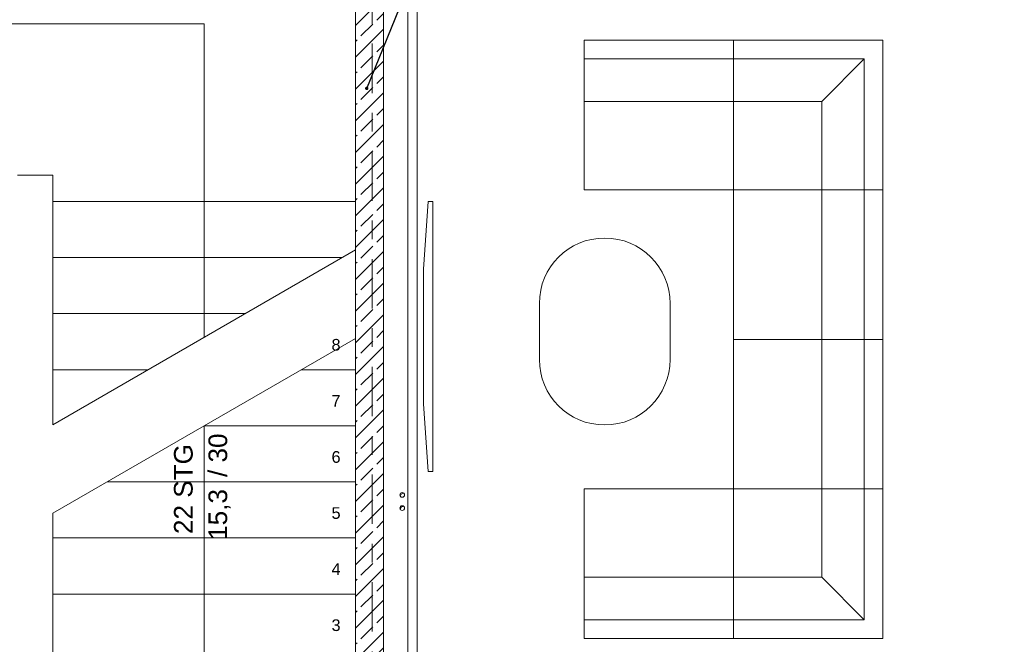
# Model space of a CAD drawing. Header units: metres. Extents: x -3.6 to 84.5, y -11 to 16.8.
# Tile 548 of 656: x 49 to 54.3, y 9.5 to 12.9. Entities that reach past the tile are written whole.
import ezdxf

# ---------------------------------------------------------------- set-up
doc = ezdxf.new("R2010")
doc.units = ezdxf.units.M
doc.header["$MEASUREMENT"] = 0
for name, pattern in [('Strichlinie doppelt', [0.546806, 0.264583, -0.105833, 0.070556, -0.105833]), ('Strichlinie eng', [0.115, 0.075, -0.04]), ('Wipeout_Contour', [1, 0, -1])]:
    doc.linetypes.add(name, pattern=pattern)
for name, color, linetype in [('152 - Bemaßung_ Beschriftung.Ausbau', 7, 'Continuous'), ('302 - Elemente.Schraffur', 7, 'Continuous'), ('451 - Universal.Achsen Raster', 7, 'Continuous'), ('603 - Struktur.Bodenplatte_ Decke Roh', 7, 'Continuous'), ('605 - Struktur.Wand Innen', 7, 'Continuous'), ('610 - Struktur.Treppe_ Rampe', 7, 'Continuous'), ('650 - Abdeckung.Fußboden Aufbau', 7, 'Continuous'), ('701 - Einrichtung.Möbel', 7, 'Continuous')]:
    doc.layers.add(name, color=color, linetype=linetype)
doc.styles.add('ERSTELLTER_STIL_2', font='txt')
doc.dimstyles.new('ERSTELLTER_STIL__1', dxfattribs={"dimtxt": 0.1, "dimasz": 0.0532, "dimexe": 0.18, "dimexo": 0.0625, "dimgap": 0, "dimtad": 1, "dimzin": 0, "dimdsep": 46, "dimtxsty": 'ERSTELLTER_STIL_2', "dimblk": 'ARROWHEAD_2', "dimblk1": 'ARROWHEAD_2', "dimblk2": 'ARROWHEAD_2', "dimcen": 0.09, "dimse1": 1, "dimse2": 1, "dimclrd": 7, "dimclre": 7, "dimclrt": 7, "dimazin": 0, "dimtfac": 1, "dimtdec": 4, "dimtmove": 0, "dimatfit": 3, "dimfxl": 1, "dimtolj": 1, "dimtzin": 0, "dimarcsym": 0})
doc.dimstyles.new('ERSTELLTER_STIL__3', dxfattribs={"dimtxt": 0.1, "dimasz": 0.0532, "dimexe": 0.18, "dimexo": 0.0625, "dimgap": 0, "dimtad": 1, "dimtih": 1, "dimtoh": 1, "dimzin": 0, "dimdsep": 46, "dimtxsty": 'ERSTELLTER_STIL_2', "dimblk": 'ARROWHEAD_2', "dimblk1": 'ARROWHEAD_2', "dimblk2": 'ARROWHEAD_2', "dimcen": 0.09, "dimse1": 1, "dimse2": 1, "dimclrd": 7, "dimclre": 7, "dimclrt": 7, "dimazin": 0, "dimtfac": 1, "dimtdec": 4, "dimtmove": 0, "dimatfit": 3, "dimfxl": 1, "dimtolj": 1, "dimtzin": 0, "dimarcsym": 0})
doc.dimstyles.new('ERSTELLTER_STIL__7', dxfattribs={"dimtxt": 0.18, "dimasz": 0.03648, "dimexe": 0.18, "dimexo": 0.0625, "dimgap": 0, "dimtad": 0, "dimtih": 1, "dimtoh": 1, "dimdec": 4, "dimzin": 0, "dimdsep": 46, "dimcen": 0.09, "dimadec": 0, "dimazin": 0, "dimtfac": 1, "dimtdec": 4, "dimtmove": 0, "dimatfit": 3, "dimldrblk": 'ARROWHEAD_11', "dimfxl": 1, "dimtolj": 1, "dimtzin": 0, "dimarcsym": 0})

# ---------------------------------------------------------------- blocks, each defined once
blk = doc.blocks.new('ARROWHEAD_11')
at = {"color": 0, "linetype": 'Continuous', "lineweight": 0}
blk.add_line((0, 0), (-1, 0), dxfattribs=at)
at = {"color": 0, "linetype": 'Continuous', "lineweight": 0, "const_width": 0.25, "flags": 128}
blk.add_lwpolyline([(-0.125, 0, 1), (0.125, 0, 1)], format="xyb", close=True, dxfattribs=at)
blk = doc.blocks.new('*D305')
at = {"layer": '152 - Bemaßung_ Beschriftung.Ausbau', "color": 7, "linetype": 'Continuous', "lineweight": 5}
for p, q in [((63.4, 13.7152), (63.47, 13.6748)), ((63.435, 7.935), (63.435, 13.695))]:
    blk.add_line(p, q, dxfattribs=at)
blk = doc.blocks.new('ARROWHEAD_2')
at = {"color": 0, "linetype": 'Continuous', "lineweight": 0}
for p, q in [((0, 0), (-1, 0)), ((-0.378, -0.655), (0.378, 0.655))]:
    blk.add_line(p, q, dxfattribs=at)
blk = doc.blocks.new('*D306')
at = {"layer": '152 - Bemaßung_ Beschriftung.Ausbau', "color": 7, "linetype": 'Continuous', "lineweight": 5}
for p, q in [((63.47, 13.8248), (63.4, 13.8652)), ((63.435, 13.845), (63.435, 13.8792)), ((63.4875, 13.845), (63.3825, 13.845)), ((63.435, 13.695), (63.435, 13.845)), ((63.4, 13.7152), (63.47, 13.6748)), ((63.4875, 13.695), (63.3825, 13.695)), ((63.435, 7.935), (63.435, 13.695))]:
    blk.add_line(p, q, dxfattribs=at)
blk = doc.blocks.new('*D385')
at = {"layer": '152 - Bemaßung_ Beschriftung.Ausbau', "color": 7, "linetype": 'Continuous', "lineweight": 5}
for p, q in [((47.41, 15.3025), (47.41, 15.4075)), ((47.2802, 15.39), (47.2398, 15.32)), ((47.26, 15.355), (47.41, 15.355)), ((47.4302, 15.39), (47.3898, 15.32)), ((47.41, 15.355), (50.84, 15.355))]:
    blk.add_line(p, q, dxfattribs=at)
blk = doc.blocks.new('*D386')
at = {"layer": '152 - Bemaßung_ Beschriftung.Ausbau', "color": 7, "linetype": 'Continuous', "lineweight": 5}
for p, q in [((50.84, 15.3025), (50.84, 15.4075)), ((47.4302, 15.39), (47.3898, 15.32)), ((47.41, 15.355), (50.84, 15.355)), ((50.8602, 15.39), (50.8198, 15.32)), ((50.84, 15.355), (50.99, 15.355))]:
    blk.add_line(p, q, dxfattribs=at)
at = {"layer": '152 - Bemaßung_ Beschriftung.Ausbau', "color": 7, "lineweight": 5, "char_height": 0.1, "attachment_point": 7, "style": 'ERSTELLTER_STIL_2'}
for s, insert in [('\\A1;{\\pql;\\fArial|b0|i0|c0|p38;3,43}', (48.9161, 15.375)), ('\\A1;{\\pql;\\fArial|b0|i0|c0|p38;15}', (50.668, 15.375))]:
    blk.add_mtext(s, dxfattribs=dict(at, insert=insert))
blk = doc.blocks.new('*D387')
at = {"layer": '152 - Bemaßung_ Beschriftung.Ausbau', "color": 7, "linetype": 'Continuous', "lineweight": 5}
for p, q in [((50.99, 15.3025), (50.99, 15.4075)), ((50.8602, 15.39), (50.8198, 15.32)), ((50.84, 15.355), (50.99, 15.355)), ((51.0102, 15.39), (50.9698, 15.32)), ((50.99, 15.355), (58.03, 15.355))]:
    blk.add_line(p, q, dxfattribs=at)
blk = doc.blocks.new('*D388')
at = {"layer": '152 - Bemaßung_ Beschriftung.Ausbau', "color": 7, "linetype": 'Continuous', "lineweight": 5}
for p, q in [((58.03, 15.3025), (58.03, 15.4075)), ((51.0102, 15.39), (50.9698, 15.32)), ((50.99, 15.355), (58.03, 15.355)), ((58.0502, 15.39), (58.0098, 15.32)), ((58.03, 15.355), (58.08, 15.355))]:
    blk.add_line(p, q, dxfattribs=at)
at = {"layer": '152 - Bemaßung_ Beschriftung.Ausbau', "color": 7, "lineweight": 5, "char_height": 0.1, "attachment_point": 7, "style": 'ERSTELLTER_STIL_2'}
for s, insert in [('\\A1;{\\pql;\\fArial|b0|i0|c0|p38;7,04}', (54.339, 15.375)), ('\\A1;{\\pql;\\fArial|b0|i0|c0|p38;5}', (57.9339, 15.375))]:
    blk.add_mtext(s, dxfattribs=dict(at, insert=insert))
blk = doc.blocks.new('*D538')
at = {"layer": '152 - Bemaßung_ Beschriftung.Ausbau', "color": 7, "linetype": 'Continuous', "lineweight": 5}
for p, q in [((63.9, 13.4752), (63.97, 13.4348)), ((63.935, 8.2), (63.935, 13.455)), ((63.9875, 8.2), (63.8825, 8.2)), ((63.9, 8.2202), (63.97, 8.1798)), ((63.935, 8.15), (63.935, 8.2))]:
    blk.add_line(p, q, dxfattribs=at)
at = {"layer": '152 - Bemaßung_ Beschriftung.Ausbau', "color": 7, "lineweight": 5, "insert": (63.9344, 10.6694), "char_height": 0.1, "attachment_point": 7, "rotation": 90, "style": 'ERSTELLTER_STIL_2'}
blk.add_mtext('\\A1;{\\pql;\\fArial|b0|i0|c0|p38;5,25\\fArial|b0|i0|c0|p38;\\A1{\\H.66x;\\S5^  ;}}', dxfattribs=at)
blk = doc.blocks.new('*D539')
at = {"layer": '152 - Bemaßung_ Beschriftung.Ausbau', "color": 7, "linetype": 'Continuous', "lineweight": 5}
for p, q in [((63.9, 13.7152), (63.97, 13.6748)), ((63.935, 13.455), (63.935, 13.695)), ((63.9875, 13.455), (63.8825, 13.455)), ((63.9, 13.4752), (63.97, 13.4348)), ((63.935, 8.2), (63.935, 13.455))]:
    blk.add_line(p, q, dxfattribs=at)
at = {"layer": '152 - Bemaßung_ Beschriftung.Ausbau', "color": 7, "lineweight": 5, "insert": (63.915, 13.4991), "char_height": 0.1, "attachment_point": 7, "rotation": 90, "style": 'ERSTELLTER_STIL_2'}
blk.add_mtext('\\A1;{\\pql;\\fArial|b0|i0|c0|p38;24}', dxfattribs=at)

msp = doc.modelspace()

# ---------------------------------------------------------------- linework, layer by layer
at = {"layer": '701 - Einrichtung.Möbel', "color": 252, "linetype": 'Continuous', "lineweight": 13, "true_color": 0x919191}
for p, q in [((52.0636, 11.9473), (52.0636, 12.7473)), ((52.0636, 12.7473), (52.8636, 12.7473)), ((53.6636, 12.7473), (52.8636, 12.7473)), ((52.8636, 12.7473), (52.8636, 11.9473)), ((52.8636, 12.7473), (52.8636, 11.9473)), ((53.6636, 11.9473), (53.6636, 12.7473)), ((52.0636, 12.6473), (52.8636, 12.6473)), ((52.8636, 12.6473), (53.5636, 12.6473)), ((53.3363, 12.42), (53.5636, 12.6473)), ((53.5636, 12.6473), (53.5636, 11.9473)), ((52.8636, 12.42), (52.0636, 12.42)), ((52.8636, 12.42), (53.3363, 12.42)), ((53.3363, 12.42), (53.3363, 11.9473)), ((52.8636, 11.9473), (52.0636, 11.9473)), ((52.8636, 11.9473), (53.6636, 11.9473)), ((52.8636, 11.1473), (52.8636, 11.9473)), ((52.8636, 11.9473), (53.6636, 11.9473)), ((53.3363, 11.1473), (53.3363, 11.9473)), ((53.5636, 11.9473), (53.5636, 11.1473)), ((53.6636, 11.9473), (53.6636, 11.1473)), ((52.5245, 11.0396), (52.5245, 11.3396)), ((53.6636, 11.1473), (52.8636, 11.1473)), ((52.8636, 11.1473), (53.6636, 11.1473)), ((52.8636, 10.3473), (52.8636, 11.1473)), ((53.3363, 10.3473), (53.3363, 11.1473)), ((53.5636, 11.1473), (53.5636, 10.3473)), ((53.6636, 11.1473), (53.6636, 10.3473)), ((52.0636, 10.3473), (52.0636, 9.5473)), ((52.8636, 10.3473), (52.0636, 10.3473)), ((52.8636, 10.3473), (53.6636, 10.3473)), ((52.8636, 9.5473), (52.8636, 10.3473)), ((53.6636, 10.3473), (52.8636, 10.3473)), ((52.8636, 9.5473), (52.8636, 10.3473)), ((53.3363, 9.8746), (53.3363, 10.3473)), ((53.5636, 9.6473), (53.5636, 10.3473)), ((53.6636, 10.3473), (53.6636, 9.5473)), ((52.8636, 9.8746), (52.0636, 9.8746)), ((52.8636, 9.8746), (53.3363, 9.8746)), ((53.3363, 9.8746), (53.5636, 9.6473)), ((52.0636, 9.6473), (52.8636, 9.6473)), ((52.8636, 9.6473), (53.5636, 9.6473)), ((52.0636, 9.5473), (52.8636, 9.5473)), ((53.6636, 9.5473), (52.8636, 9.5473))]:
    msp.add_line(p, q, dxfattribs=at)
msp.add_lwpolyline([(51.8245, 11.3396), (51.8245, 11.0396, 1), (52.5245, 11.0396), (52.5245, 11.3396, 1)], format="xyb", close=True, dxfattribs=at)
for centre, start, end in [((52.1745, 11.3396), 0, 180), ((52.1745, 11.0396), 180, 0)]:
    msp.add_arc(centre, 0.35, start, end, dxfattribs=at)

# ---------------------------------------------------------------- wipeouts: each hides what was drawn before it
at = {"color": 254, "linetype": 'Wipeout_Contour', "lineweight": 0, "ltscale": 412.985686}
msp.add_wipeout([(50.785, 5.8275), (50.785, 5.505), (51.17, 5.505), (51.17, 13.445), (51.12, 13.445), (51.12, 5.555), (50.835, 5.555), (50.835, 5.8275)], dxfattribs=at).dxf.layer = '302 - Elemente.Schraffur'

# ---------------------------------------------------------------- next in the draw order: linework, layer by layer
at = {"layer": '302 - Elemente.Schraffur', "color": 7, "linetype": 'Continuous', "lineweight": 18}
msp.add_lwpolyline([(50.785, 5.8275), (50.835, 5.8275), (50.835, 5.555), (51.12, 5.555), (51.12, 13.445), (51.17, 13.445), (51.17, 5.505), (50.785, 5.505)], close=True, dxfattribs=at)
at = {"layer": '451 - Universal.Achsen Raster', "color": 160, "linetype": 'Strichlinie doppelt', "lineweight": 9, "true_color": 0x3232ff}
msp.add_line((50.93, -10.585), (50.93, 16.355), dxfattribs=at)
at = {"layer": '603 - Struktur.Bodenplatte_ Decke Roh', "color": 7, "linetype": 'Continuous', "lineweight": 5}
for p, q in [((51.0798, 10.3078), (51.085, 10.32)), ((51.085, 10.32), (51.0972, 10.3252)), ((51.0798, 10.2378), (51.085, 10.25)), ((51.085, 10.25), (51.0972, 10.2552))]:
    msp.add_line(p, q, dxfattribs=at)
at = {"layer": '603 - Struktur.Bodenplatte_ Decke Roh', "color": 7, "linetype": 'Continuous', "lineweight": 18, "flags": 128}
msp.add_lwpolyline([(62.275, 0.005), (62.275, 13.695), (50.78, 13.695), (50.78, 13), (50.84, 13), (50.84, 8.585), (49.03, 8.585), (49.03, 8.725), (47.41, 8.725), (47.41, 13), (47.48, 13), (47.48, 13.695), (14.78, 13.695), (14.78, 13), (14.84, 13), (14.84, 8.585), (13.03, 8.585), (13.03, 8.725), (11.41, 8.725), (11.41, 13), (11.48, 13), (11.48, 13.695), (-0.015, 13.695), (-0.015, 0.005)], dxfattribs=at)
at = {"layer": '603 - Struktur.Bodenplatte_ Decke Roh', "color": 7, "linetype": 'Continuous', "lineweight": 9, "flags": 128}
for points in [[(51.1025, 10.315, 0.414214), (51.09, 10.3275, 0.414214), (51.0775, 10.315, 0.414214), (51.09, 10.3025, 0.414214)], [(51.1025, 10.245, 0.414214), (51.09, 10.2575, 0.414214), (51.0775, 10.245, 0.414214), (51.09, 10.2325, 0.414214)]]:
    msp.add_lwpolyline(points, format="xyb", close=True, dxfattribs=at)
at = {"layer": '605 - Struktur.Wand Innen', "color": 7, "linetype": 'Continuous', "lineweight": 18, "flags": 128}
msp.add_lwpolyline([(50.99, 8.5), (50.99, 13)], dxfattribs=at)

# ---------------------------------------------------------------- next in the draw order: leaders
at = {"layer": '152 - Bemaßung_ Beschriftung.Ausbau', "color": 7, "linetype": 'Continuous', "lineweight": 9, "annotation_type": 0, "has_hookline": 1, "hookline_direction": 0, "text_width": 0.9653}
msp.add_leader([(50.9003, 12.4902), (51.6936, 14.4341), (51.7436, 14.4341)], dimstyle='ERSTELLTER_STIL__7', dxfattribs=at)

# ---------------------------------------------------------------- next in the draw order: wipeouts: each hides what was drawn before it
at = {"color": 254, "linetype": 'Wipeout_Contour', "lineweight": 0, "ltscale": 205.540024}
msp.add_wipeout([(50.84, 11.885), (49.22, 11.885), (49.22, 10.6905), (50.84, 11.6258)], dxfattribs=at).dxf.layer = '610 - Struktur.Treppe_ Rampe'

# ---------------------------------------------------------------- next in the draw order: linework, layer by layer
at = {"layer": '610 - Struktur.Treppe_ Rampe', "color": 7, "linetype": 'Continuous', "lineweight": 13}
for p, q in [((49.22, 11.885), (49.22, 10.6905)), ((50.84, 11.6258), (50.84, 11.885)), ((50.7693, 11.585), (49.22, 11.585)), ((49.22, 11.585), (49.22, 11.285)), ((49.22, 11.585), (50.7693, 11.585)), ((50.2496, 11.285), (49.22, 11.285)), ((49.22, 11.285), (49.22, 10.985)), ((49.22, 11.285), (50.2496, 11.285)), ((49.73, 10.985), (49.22, 10.985)), ((49.22, 10.985), (49.22, 10.6905)), ((49.22, 10.985), (49.73, 10.985))]:
    msp.add_line(p, q, dxfattribs=at)
at = {"layer": '610 - Struktur.Treppe_ Rampe', "color": 7, "linetype": 'Continuous', "lineweight": 18}
msp.add_line((49.22, 10.6905), (50.84, 11.6258), dxfattribs=at)
at = {"layer": '610 - Struktur.Treppe_ Rampe', "color": 7, "linetype": 'Strichlinie eng', "lineweight": 9}
for p, q in [((49.22, 11.585), (50.7693, 11.585)), ((49.22, 11.285), (50.2496, 11.285)), ((49.22, 10.985), (49.73, 10.985))]:
    msp.add_line(p, q, dxfattribs=at)

# ---------------------------------------------------------------- next in the draw order: wipeouts: each hides what was drawn before it
at = {"color": 254, "linetype": 'Wipeout_Contour', "lineweight": 0, "ltscale": 354.546897}
msp.add_wipeout([(50.84, 13.645), (47.41, 13.645), (47.41, 12.025), (49.03, 12.025), (49.22, 12.025), (49.22, 11.885), (50.84, 11.885)], dxfattribs=at).dxf.layer = '610 - Struktur.Treppe_ Rampe'

# ---------------------------------------------------------------- next in the draw order: linework, layer by layer
at = {"layer": '610 - Struktur.Treppe_ Rampe', "color": 7, "linetype": 'Continuous', "lineweight": 13}
for p, q in [((50.84, 11.885), (50.84, 13.645)), ((50.84, 11.885), (50.84, 13.645)), ((49.03, 12.025), (49.22, 12.025)), ((49.03, 12.025), (49.22, 12.025)), ((49.22, 12.025), (49.22, 11.885)), ((49.22, 12.025), (49.22, 11.885)), ((50.84, 11.885), (49.22, 11.885)), ((49.22, 11.885), (49.22, 11.585)), ((49.22, 11.885), (50.84, 11.885)), ((50.84, 11.6258), (50.84, 11.885))]:
    msp.add_line(p, q, dxfattribs=at)
at = {"layer": '610 - Struktur.Treppe_ Rampe', "color": 7, "linetype": 'Continuous', "lineweight": 18}
for p, q in [((50.03, 12.835), (48.22, 12.835)), ((50.03, 11.885), (50.03, 12.835)), ((50.03, 11.1582), (50.03, 11.885))]:
    msp.add_line(p, q, dxfattribs=at)
at = {"layer": '610 - Struktur.Treppe_ Rampe', "color": 7, "linetype": 'Strichlinie eng', "lineweight": 9}
msp.add_line((49.22, 11.885), (50.84, 11.885), dxfattribs=at)
msp.add_line((49.22, 11.885), (50.84, 11.885), dxfattribs=at)

# ---------------------------------------------------------------- next in the draw order: leaders
at = {"layer": '152 - Bemaßung_ Beschriftung.Ausbau', "color": 7, "linetype": 'Continuous', "lineweight": 9, "annotation_type": 0, "has_hookline": 1, "hookline_direction": 0, "text_width": 0.9653}
msp.add_leader([(47.35, 12.4902), (48.1433, 14.4341), (48.1933, 14.4341)], dimstyle='ERSTELLTER_STIL__7', dxfattribs=at)

# ---------------------------------------------------------------- next in the draw order: wipeouts: each hides what was drawn before it
at = {"color": 254, "linetype": 'Wipeout_Contour', "lineweight": 0, "ltscale": 203.860464}
msp.add_wipeout([(49.22, 8.885), (50.84, 8.885), (50.84, 11.1526), (49.22, 10.2173)], dxfattribs=at).dxf.layer = '610 - Struktur.Treppe_ Rampe'

# ---------------------------------------------------------------- next in the draw order: hatches: boundary and pattern name
at = {"layer": '605 - Struktur.Wand Innen', "linetype": 'Continuous', "lineweight": 0, "true_color": 0x000000}
h = msp.add_hatch(dxfattribs=at)
h.set_pattern_fill('Beton__Stahlbeton_0001', color=18, style=0, pattern_type=2)
h.set_pattern_definition([(45, (0, 0), (-0.08485281, 0.08485281), []), (45, (-0.04243, 0.04243), (-0.08485281, 0.08485281), [0.09, -0.03])])
h.paths.add_polyline_path([(50.84, 8.5), (50.99, 8.5), (50.99, 13), (50.84, 13)])

# ---------------------------------------------------------------- next in the draw order: linework, layer by layer
at = {"layer": '605 - Struktur.Wand Innen', "color": 7, "linetype": 'Continuous', "lineweight": 18, "flags": 128}
msp.add_lwpolyline([(50.84, 13), (50.84, 8.5)], dxfattribs=at)
at = {"layer": '610 - Struktur.Treppe_ Rampe', "color": 7, "linetype": 'Continuous', "lineweight": 18}
for p, q in [((49.22, 10.2173), (50.84, 11.1526)), ((50.03, 9.185), (50.03, 10.685))]:
    msp.add_line(p, q, dxfattribs=at)
at = {"layer": '610 - Struktur.Treppe_ Rampe', "color": 7, "linetype": 'Continuous', "lineweight": 13}
for p, q in [((50.84, 8.885), (50.84, 11.1526)), ((50.84, 10.985), (50.84, 11.1526)), ((50.84, 10.985), (50.5496, 10.985)), ((50.5496, 10.985), (50.84, 10.985)), ((50.84, 10.685), (50.84, 10.985)), ((50.84, 10.685), (50.03, 10.685)), ((50.03, 10.685), (50.84, 10.685)), ((50.84, 10.385), (50.84, 10.685)), ((50.84, 10.385), (49.5104, 10.385)), ((49.5104, 10.385), (50.84, 10.385)), ((50.84, 10.085), (50.84, 10.385)), ((49.22, 10.2173), (49.22, 8.885)), ((49.22, 10.2173), (49.22, 10.085)), ((50.84, 10.085), (49.22, 10.085)), ((49.22, 10.085), (49.22, 9.785)), ((49.22, 10.085), (50.84, 10.085)), ((50.84, 9.785), (50.84, 10.085)), ((50.84, 9.785), (49.22, 9.785)), ((49.22, 9.785), (49.22, 9.485)), ((49.22, 9.785), (50.84, 9.785)), ((50.84, 9.485), (50.84, 9.785))]:
    msp.add_line(p, q, dxfattribs=at)
at = {"layer": '610 - Struktur.Treppe_ Rampe', "color": 7, "linetype": 'Strichlinie eng', "lineweight": 9}
for p, q in [((50.5496, 10.985), (50.84, 10.985)), ((50.03, 10.685), (50.84, 10.685)), ((49.5104, 10.385), (50.84, 10.385)), ((49.22, 10.085), (50.84, 10.085)), ((49.22, 9.785), (50.84, 9.785))]:
    msp.add_line(p, q, dxfattribs=at)
at = {"layer": '650 - Abdeckung.Fußboden Aufbau', "color": 7, "linetype": 'Continuous', "lineweight": 13, "flags": 128}
msp.add_lwpolyline([(54.37, 13.445), (51.09, 13.445), (51.09, 12.99), (50.99, 12.99), (50.99, 8.51), (51.09, 8.51), (51.09, 8.09), (51.04, 8.09), (51.04, 5.5675), (50.865, 5.5675), (50.865, 5.925)], dxfattribs=at)
msp.add_lwpolyline([(54.37, 13.445), (51.09, 13.445), (51.09, 12.99), (50.99, 12.99), (50.99, 8.51), (51.09, 8.51), (51.09, 8.09), (51.04, 8.09), (51.04, 5.5675), (50.865, 5.5675), (50.865, 5.925)], dxfattribs=at)
msp.add_lwpolyline([(54.37, 13.445), (51.09, 13.445), (51.09, 12.99), (50.99, 12.99), (50.99, 8.51), (51.09, 8.51), (51.09, 8.09), (51.04, 8.09), (51.04, 5.5675), (50.865, 5.5675), (50.865, 5.925)], dxfattribs=at)

# ---------------------------------------------------------------- next in the draw order: texts
at = {"layer": '610 - Struktur.Treppe_ Rampe', "color": 7, "lineweight": 9, "char_height": 0.0625, "attachment_point": 4, "style": 'ERSTELLTER_STIL_2'}
for s, insert in [('\\A1;{\\pql;\\fArial|b0|i0|c0|p38;8}', (50.7116, 11.118)), ('\\A1;{\\pql;\\fArial|b0|i0|c0|p38;7}', (50.7116, 10.8186)), ('\\A1;{\\pql;\\fArial|b0|i0|c0|p38;6}', (50.7116, 10.518)), ('\\A1;{\\pql;\\fArial|b0|i0|c0|p38;5}', (50.7116, 10.218)), ('\\A1;{\\pql;\\fArial|b0|i0|c0|p38;4}', (50.7116, 9.9186)), ('\\A1;{\\pql;\\fArial|b0|i0|c0|p38;3}', (50.7116, 9.618))]:
    msp.add_mtext(s, dxfattribs=dict(at, insert=insert))
at = {"layer": '610 - Struktur.Treppe_ Rampe', "color": 7, "lineweight": 9, "char_height": 0.1, "rotation": 90, "style": 'ERSTELLTER_STIL_2'}
for s, insert, attachment_point in [('\\A1;{\\pqc;\\pt0,0.05;\\fArial|b0|i0|c0|p38;22 STG\\fArial|b0|i0|c0|p38;\\fArial|b0|i0|c0|p38;\\A1{\\H.66x;\\S^  ;}\\fArial|b0|i0|c0|p38;\\fArial|b0|i0|c0|p38;\\fArial|b0|i0|c0|p38;\\fArial|b0|i0|c0|p38;\\A1{\\H.66x;\\S^  ;}\\fArial|b0|i0|c0|p38;\\fArial|b0|i0|c0|p38;\\fArial|b0|i0|c0|p38;\\fArial|b0|i0|c0|p38;\\A1{\\H.66x;\\S^  ;}\\fArial|b0|i0|c0|p38;}', (49.9974, 10.385), 8), ('\\A1;{\\pqc;\\pt0,0.05;\\fArial|b0|i0|c0|p38;\\fArial|b0|i0|c0|p38;15,3\\fArial|b0|i0|c0|p38;\\A1{\\H.66x;\\S^  ;}\\fArial|b0|i0|c0|p38;\\fArial|b0|i0|c0|p38; / \\fArial|b0|i0|c0|p38;30\\fArial|b0|i0|c0|p38;\\A1{\\H.66x;\\S^  ;}\\fArial|b0|i0|c0|p38;\\fArial|b0|i0|c0|p38;\\fArial|b0|i0|c0|p38;\\fArial|b0|i0|c0|p38;\\A1{\\H.66x;\\S^  ;}\\fArial|b0|i0|c0|p38;}', (50.0529, 10.385), 2)]:
    msp.add_mtext(s, dxfattribs=dict(at, insert=insert, attachment_point=attachment_point))

# ---------------------------------------------------------------- next in the draw order: dimensions: what is measured, and where the dimension line sits
at = {"layer": '152 - Bemaßung_ Beschriftung.Ausbau', "color": 7, "linetype": 'Continuous', "lineweight": 5}
for base, p1, p2, picture, middle in [((50.84, 15.355), (47.41, 10.7347), (50.84, 10.7194), '*D386', (49.046, 15.425)), ((47.41, 15.355), (47.26, 10.7347), (47.41, 10.7347), '*D385', (47.1643, 15.425))]:
    dim = msp.add_linear_dim(base=base, p1=p1, p2=p2, dimstyle='ERSTELLTER_STIL__3', dxfattribs=at)
    dim.commit()
    dim.dimension.update_dxf_attribs({"geometry": picture, "text_midpoint": middle, "dimtype": 160})

# ---------------------------------------------------------------- next in the draw order: wipeouts: each hides what was drawn before it
at = {"color": 254, "linetype": 'Wipeout_Contour', "lineweight": 0, "ltscale": 314.626507}
msp.add_wipeout([(51.2542, 10.4414), (51.2542, 11.8846), (51.2292, 11.8846), (51.2042, 11.5238), (51.2042, 10.8022), (51.2292, 10.4414)], dxfattribs=at).dxf.layer = '701 - Einrichtung.Möbel'

# ---------------------------------------------------------------- next in the draw order: linework, layer by layer
at = {"layer": '701 - Einrichtung.Möbel', "color": 252, "linetype": 'Continuous', "lineweight": 13, "true_color": 0x919191}
msp.add_lwpolyline([(51.2542, 10.4414), (51.2542, 11.8846), (51.2292, 11.8846), (51.2042, 11.5238), (51.2042, 10.8022), (51.2292, 10.4414)], close=True, dxfattribs=at)

# ---------------------------------------------------------------- next in the draw order: dimensions: what is measured, and where the dimension line sits
at = {"layer": '152 - Bemaßung_ Beschriftung.Ausbau', "color": 7, "linetype": 'Continuous', "lineweight": 5}
for base, p1, p2, picture, middle in [((58.03, 15.355), (50.99, 10.7194), (58.03, 10.555), '*D388', (54.4689, 15.425)), ((50.99, 15.355), (50.84, 10.7194), (50.99, 10.7194), '*D387', (50.7443, 15.425))]:
    dim = msp.add_linear_dim(base=base, p1=p1, p2=p2, dimstyle='ERSTELLTER_STIL__3', dxfattribs=at)
    dim.commit()
    dim.dimension.update_dxf_attribs({"geometry": picture, "text_midpoint": middle, "dimtype": 160})
for base, p1, p2, picture, middle in [((63.435, 13.845), (31.13, 13.695), (62.425, 13.845), '*D306', (63.365, 13.5992)), ((63.435025, 13.695), (62.275025, 13.695), (31.1300125, 13.695), '*D305', (63.3650249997, 13.691853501)), ((63.935, 13.695), (31.13, 13.455), (62.275, 13.695), '*D539', (63.865, 13.5753)), ((63.93503, 13.455), (60.52999, 8.19998), (31.13001, 13.455), '*D538', (63.86502, 10.93436))]:
    dim = msp.add_linear_dim(base=base, p1=p1, p2=p2, angle=90, dimstyle='ERSTELLTER_STIL__1', dxfattribs=at)
    dim.commit()
    dim.dimension.update_dxf_attribs({"geometry": picture, "text_midpoint": middle, "dimtype": 160, "text_rotation": 90})

doc.saveas('drawing.dxf')
